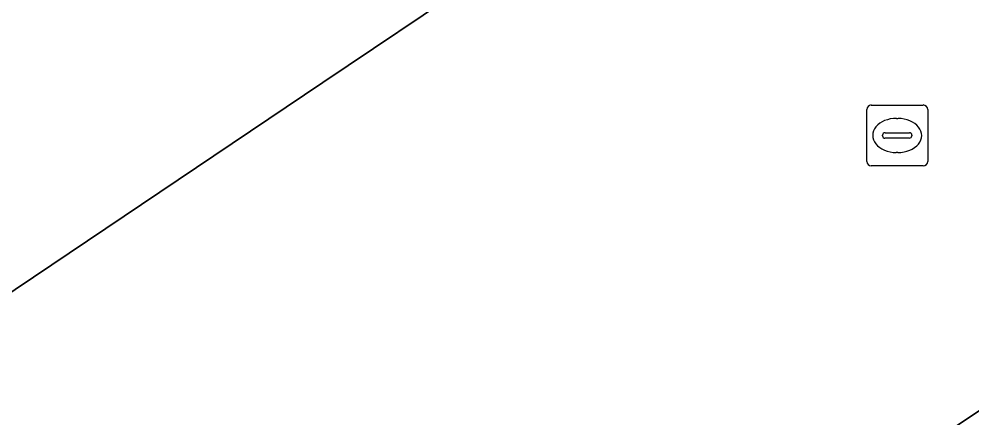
# Model space of a CAD drawing. Extents: x 161087 to 161926, y 382572 to 383873.
# Drawn here: x 161702.41 to 161718.03, y 383041.99 to 383048.53 of the extents above; entities that cross this region are included whole.
import ezdxf

# ---------------------------------------------------------------- set-up
doc = ezdxf.new("R2010")
doc.units = 0
for name, color, linetype in [('IMGEO_Kolk', 7, 'Continuous'), ('IMGEO_Pand', 7, 'Continuous'), ('IMGEO_Rijbaan_lokaal_open', 7, 'Continuous'), ('IMGEO_Voetpad_open', 7, 'Continuous')]:
    doc.layers.add(name, color=color, linetype=linetype)

msp = doc.modelspace()

# ---------------------------------------------------------------- linework, layer by layer
at = {"layer": 'IMGEO_Kolk'}
for p, q in [((161716.306, 383046.194), (161716.306, 383047.046)), ((161716.381, 383047.12), (161717.233, 383047.12)), ((161717.307, 383047.046), (161717.307, 383046.194)), ((161716.794, 383046.9), (161716.819, 383046.9)), ((161716.565, 383046.614), (161716.565, 383046.626)), ((161717.003, 383046.577), (161716.605, 383046.577)), ((161716.608, 383046.663), (161717.006, 383046.663)), ((161717.049, 383046.626), (161717.049, 383046.614)), ((161716.817, 383046.34), (161716.792, 383046.34)), ((161717.233, 383046.12), (161716.381, 383046.12))]:
    msp.add_line(p, q, dxfattribs=at)
for points in [[(161716.306, 383046.194), (161716.306, 383047.046)], [(161716.381, 383047.12), (161717.233, 383047.12)], [(161717.307, 383047.046), (161717.307, 383046.194)], [(161717.233, 383046.12), (161716.381, 383046.12)]]:
    msp.add_lwpolyline(points, dxfattribs=at)
for centre, radius, start, end in [((161716.383, 383047.044), 0.0765, 91.552, 178.448), ((161716.383, 383047.044), 0.0765, 91.552, 178.448), ((161717.231, 383047.044), 0.0765, 1.552, 88.448), ((161717.231, 383047.044), 0.0765, 1.552, 88.448), ((161716.605, 383046.623), 0.0403, 85.8775, 175.7526), ((161716.602, 383046.613), 0.0366, 178.938, 274.7102), ((161717.006, 383046.62), 0.043, 264.8664, 352.4533), ((161717.01, 383046.625), 0.0386, 1.7309, 96.639), ((161716.383, 383046.196), 0.0765, 181.552, 268.448), ((161716.383, 383046.196), 0.0765, 181.552, 268.448), ((161717.231, 383046.196), 0.0765, 271.552, 358.448), ((161717.231, 383046.196), 0.0765, 271.552, 358.448)]:
    msp.add_arc(centre, radius, start, end, dxfattribs=at)
for centre, major_axis, ratio, start_param, end_param in [((161716.793, 383046.62), (-0.387, 0.002), 0.722429, 4.712389, 7.853982), ((161716.818, 383046.62), (-0.39, 0.002), 0.717154, 1.570796, 4.712389)]:
    msp.add_ellipse(centre, major_axis=major_axis, ratio=ratio, start_param=start_param, end_param=end_param, dxfattribs=at)
at = {"layer": 'IMGEO_Pand'}
msp.add_lwpolyline([(161680.477, 383033.528), (161683.226, 383031.231), (161684.713, 383032.232), (161685.68, 383031.466), (161688.096, 383033.083), (161689.569, 383034.07), (161688.668, 383034.893), (161690.613, 383036.202), (161693.1, 383037.875), (161698.184, 383041.296), (161702.343, 383044.095), (161707.387, 383047.489), (161709.865, 383049.157), (161711.405, 383050.194), (161717.993, 383054.629), (161713.365, 383058.502), (161669.31, 383095.372)], dxfattribs=at)
at = {"layer": 'IMGEO_Rijbaan_lokaal_open'}
msp.add_lwpolyline([(161705.429, 383033.59), (161728.12, 383048.78), (161729.831, 383049.954), (161732.583, 383051.796), (161728.898, 383055.462), (161724.335, 383059.22), (161717.993, 383054.629), (161711.405, 383050.194), (161709.865, 383049.157), (161707.387, 383047.489), (161702.343, 383044.095), (161698.184, 383041.296), (161693.1, 383037.875), (161690.613, 383036.202), (161688.668, 383034.893), (161689.569, 383034.07), (161688.096, 383033.083), (161688.697, 383032.196), (161686.406, 383030.692)], dxfattribs=at)
at = {"layer": 'IMGEO_Voetpad_open'}
msp.add_lwpolyline([(161739.062, 383042.359), (161729.831, 383049.954), (161728.12, 383048.78), (161705.429, 383033.59), (161707.81, 383030.012), (161730.515, 383045.208), (161741.711, 383028.509), (161743.638, 383029.766), (161741.541, 383032.887), (161744.345, 383034.77)], dxfattribs=at)

doc.saveas('drawing.dxf')
